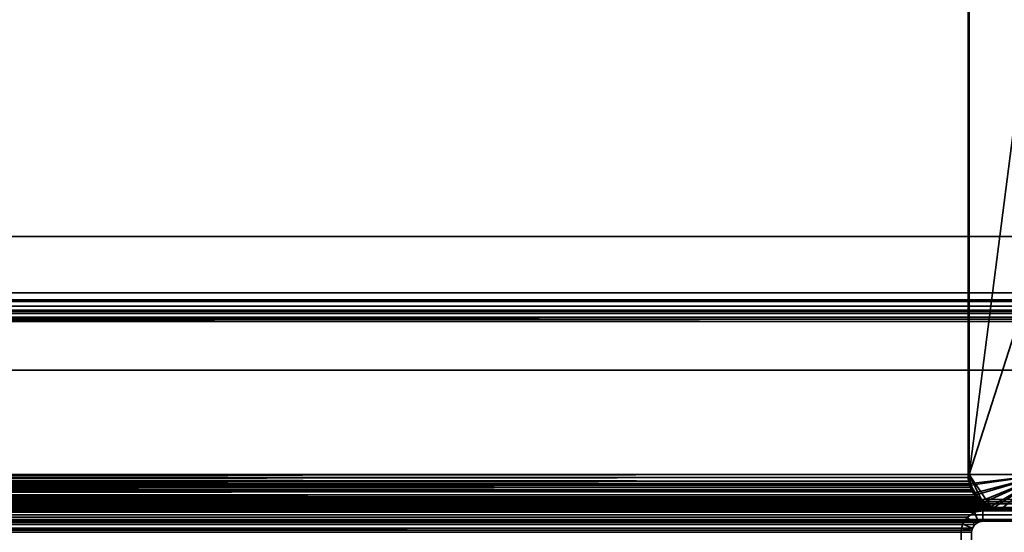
# Model space of a CAD drawing. Header units: millimetres. Extents: x -603 to 3703, y -120 to 193.
# Tile 589 of 656: x 1839 to 1979, y 47 to 120. Entities that reach past the tile are written whole.
import ezdxf

# ---------------------------------------------------------------- set-up
doc = ezdxf.new("R2010")
doc.units = ezdxf.units.MM
doc.layers.add('152', color=7, linetype='Continuous', true_color=0xffffff)

# ---------------------------------------------------------------- blocks, each defined once
blk = doc.blocks.new('UG_SURFACE_002')
at = {"layer": '152', "color": 252, "linetype": 'Continuous', "lineweight": 35}
for points in [[(2177.5, -35, 2213), (2177.5, 174.4, 2213), (822.5, 174.4, 2213), (822.5, -35, 2213)], [(972.5, -35, 2063), (972.5, 174.4, 2063), (2027.5, 174.4, 2063), (2027.5, -35, 2063)]]:
    blk.add_3dface(points, dxfattribs=at)
blk = doc.blocks.new('UG_SURFACE_089')
at = {"layer": '152', "color": 252, "linetype": 'Continuous', "lineweight": 35}
for points in [[(2012.6, 79.77, 2046.1), (987.4, 79.77, 2046.1), (986.4, 79.1, 2047.1), (2013.6, 79.1, 2047.1)], [(2011.42, 80, 2044.92), (988.58, 80, 2044.92), (987.4, 79.77, 2046.1), (2012.6, 79.77, 2046.1)], [(1009.42, 80, 2024.08), (988.58, 80, 2044.92), (2011.42, 80, 2044.92), (1990.58, 80, 2024.08)], [(1989.4, 79.77, 2022.9), (1010.6, 79.77, 2022.9), (1009.42, 80, 2024.08), (1990.58, 80, 2024.08)], [(1988.4, 79.1, 2021.9), (1011.6, 79.1, 2021.9), (1010.6, 79.77, 2022.9), (1989.4, 79.77, 2022.9)], [(2013.6, 79.1, 2047.1), (986.4, 79.1, 2047.1), (985.73, 78.1, 2047.77), (2014.27, 78.1, 2047.77)], [(2012.54, 78.04, 2046.04), (987.46, 78.04, 2046.04), (987.98, 78.38, 2045.52), (2012.02, 78.38, 2045.52)], [(2012.02, 78.38, 2045.52), (987.98, 78.38, 2045.52), (988.58, 78.5, 2044.92), (2011.42, 78.5, 2044.92)], [(1009.42, 78.5, 2024.08), (1990.58, 78.5, 2024.08), (2011.42, 78.5, 2044.92), (988.58, 78.5, 2044.92)], [(1990.58, 78.5, 2024.08), (1009.42, 78.5, 2024.08), (1010.02, 78.38, 2023.48), (1989.98, 78.38, 2023.48)], [(1989.98, 78.38, 2023.48), (1010.02, 78.38, 2023.48), (1010.54, 78.04, 2022.96), (1989.46, 78.04, 2022.96)], [(1987.73, 78.1, 2021.23), (1012.27, 78.1, 2021.23), (1011.6, 79.1, 2021.9), (1988.4, 79.1, 2021.9)], [(985.56, 77.52, 2047.94), (985.5, 76.92, 2048), (2014.5, 76.92, 2048)], [(2014.44, 77.52, 2047.94), (2014.27, 78.1, 2047.77), (985.73, 78.1, 2047.77), (985.56, 77.52, 2047.94)], [(985.56, 77.52, 2047.94), (2014.5, 76.92, 2048), (2014.44, 77.52, 2047.94)], [(2012.97, 77.23, 2046.47), (987, 76.92, 2046.5), (987.03, 77.23, 2046.47)], [(2012.97, 77.23, 2046.47), (2013, 76.92, 2046.5), (987, 76.92, 2046.5)], [(987.03, 77.23, 2046.47), (987.12, 77.52, 2046.38), (2012.88, 77.52, 2046.38), (2012.97, 77.23, 2046.47)], [(2012.88, 77.52, 2046.38), (987.12, 77.52, 2046.38), (987.46, 78.04, 2046.04), (2012.54, 78.04, 2046.04)], [(1989.46, 78.04, 2022.96), (1010.54, 78.04, 2022.96), (1010.88, 77.52, 2022.62), (1989.12, 77.52, 2022.62)], [(1989.03, 77.23, 2022.53), (1010.88, 77.52, 2022.62), (1010.97, 77.23, 2022.53)], [(1989.03, 77.23, 2022.53), (1989.12, 77.52, 2022.62), (1010.88, 77.52, 2022.62)], [(1010.97, 77.23, 2022.53), (1989, 76.92, 2022.5), (1989.03, 77.23, 2022.53)], [(1010.97, 77.23, 2022.53), (1011, 76.92, 2022.5), (1989, 76.92, 2022.5)], [(1012.44, 77.52, 2021.06), (1012.27, 78.1, 2021.23), (1987.73, 78.1, 2021.23)], [(1012.44, 77.52, 2021.06), (1987.73, 78.1, 2021.23), (1987.56, 77.52, 2021.06)], [(1987.56, 77.52, 2021.06), (1012.5, 76.92, 2021), (1012.44, 77.52, 2021.06)], [(1987.56, 77.52, 2021.06), (1987.5, 76.92, 2021), (1012.5, 76.92, 2021)], [(985.5, 76.92, 2048), (985.5, 70, 2048), (2014.5, 70, 2048), (2014.5, 76.92, 2048)], [(987, 76.92, 2046.5), (2013, 76.92, 2046.5), (2013, 70, 2046.5), (987, 70, 2046.5)], [(1011, 51.58, 2022.5), (1989, 51.58, 2022.5), (1989, 76.92, 2022.5), (1011, 76.92, 2022.5)], [(1012.5, 51.58, 2021), (1012.5, 76.92, 2021), (1987.5, 76.92, 2021), (1987.5, 51.58, 2021)], [(987, 70, 2046.5), (2013, 70, 2046.5), (2014.5, 70, 2048), (985.5, 70, 2048)], [(1989, 51.58, 2022.5), (1011, 51.58, 2022.5), (1011.06, 50.98, 2022.44)], [(1988.94, 50.98, 2022.44), (1989, 51.58, 2022.5), (1011.06, 50.98, 2022.44)], [(1011.06, 50.98, 2022.44), (1011.23, 50.4, 2022.27), (1988.77, 50.4, 2022.27), (1988.94, 50.98, 2022.44)], [(1988.77, 50.4, 2022.27), (1011.23, 50.4, 2022.27), (1011.9, 49.4, 2021.6), (1988.1, 49.4, 2021.6)], [(1012.53, 51.27, 2020.97), (1012.5, 51.58, 2021), (1987.5, 51.58, 2021)], [(1012.53, 51.27, 2020.97), (1987.5, 51.58, 2021), (1987.47, 51.27, 2020.97)], [(1987.47, 51.27, 2020.97), (1987.38, 50.98, 2020.88), (1012.62, 50.98, 2020.88), (1012.53, 51.27, 2020.97)], [(1987.04, 50.46, 2020.54), (1012.96, 50.46, 2020.54), (1012.62, 50.98, 2020.88), (1987.38, 50.98, 2020.88)], [(1986.52, 50.12, 2020.02), (1013.48, 50.12, 2020.02), (1012.96, 50.46, 2020.54), (1987.04, 50.46, 2020.54)], [(1988.1, 49.4, 2021.6), (1011.9, 49.4, 2021.6), (1012.9, 48.73, 2020.6), (1987.1, 48.73, 2020.6)], [(1985.92, 50, 2019.42), (1014.08, 50, 2019.42), (1013.48, 50.12, 2020.02), (1986.52, 50.12, 2020.02)], [(1024.42, 50, 2009.08), (1014.08, 50, 2019.42), (1985.92, 50, 2019.42), (1975.58, 50, 2009.08)], [(1974.4, 49.77, 2007.9), (1025.6, 49.77, 2007.9), (1024.42, 50, 2009.08), (1975.58, 50, 2009.08)], [(1973.4, 49.1, 2006.9), (1026.6, 49.1, 2006.9), (1025.6, 49.77, 2007.9), (1974.4, 49.77, 2007.9)], [(1972.73, 48.1, 2006.23), (1027.27, 48.1, 2006.23), (1026.6, 49.1, 2006.9), (1973.4, 49.1, 2006.9)], [(1972.73, 48.1, 2006.23), (1973.4, 49.1, 2006.9), (1974.46, 48.04, 2007.96), (1974.12, 47.52, 2007.62)], [(1974.98, 48.38, 2008.48), (1974.46, 48.04, 2007.96), (1973.4, 49.1, 2006.9), (1974.4, 49.77, 2007.9)], [(1975.58, 48.5, 2009.08), (1974.98, 48.38, 2008.48), (1974.4, 49.77, 2007.9), (1975.58, 50, 2009.08)], [(1985.92, 48.5, 2019.42), (1975.58, 48.5, 2009.08), (1975.58, 50, 2009.08), (1985.92, 50, 2019.42)], [(1987.1, 48.73, 2020.6), (1012.9, 48.73, 2020.6), (1014.08, 48.5, 2019.42), (1985.92, 48.5, 2019.42)], [(1024.42, 48.5, 2009.08), (1975.58, 48.5, 2009.08), (1985.92, 48.5, 2019.42), (1014.08, 48.5, 2019.42)], [(1975.58, 48.5, 2009.08), (1024.42, 48.5, 2009.08), (1025.02, 48.38, 2008.48), (1974.98, 48.38, 2008.48)], [(1974.98, 48.38, 2008.48), (1025.02, 48.38, 2008.48), (1025.54, 48.04, 2007.96), (1974.46, 48.04, 2007.96)], [(1974.46, 48.04, 2007.96), (1025.54, 48.04, 2007.96), (1025.88, 47.52, 2007.62), (1974.12, 47.52, 2007.62)], [(1027.44, 47.52, 2006.06), (1027.27, 48.1, 2006.23), (1972.73, 48.1, 2006.23)], [(1027.44, 47.52, 2006.06), (1972.73, 48.1, 2006.23), (1972.56, 47.52, 2006.06)], [(1972.56, 47.52, 2006.06), (1972.73, 48.1, 2006.23), (1974.12, 47.52, 2007.62), (1974.03, 47.23, 2007.53)], [(1974.03, 47.23, 2007.53), (1025.88, 47.52, 2007.62), (1025.97, 47.23, 2007.53)], [(1974.03, 47.23, 2007.53), (1974.12, 47.52, 2007.62), (1025.88, 47.52, 2007.62)], [(1025.97, 47.23, 2007.53), (1974, 46.92, 2007.5), (1974.03, 47.23, 2007.53)], [(1025.97, 47.23, 2007.53), (1026, 46.92, 2007.5), (1974, 46.92, 2007.5)], [(1026, 7.25, 2007.5), (1974, 7.25, 2007.5), (1974, 46.92, 2007.5), (1026, 46.92, 2007.5)], [(1972.56, 47.52, 2006.06), (1027.5, 46.92, 2006), (1027.44, 47.52, 2006.06)], [(1972.56, 47.52, 2006.06), (1972.5, 46.92, 2006), (1027.5, 46.92, 2006)], [(1027.5, 7.25, 2006), (1027.5, 46.92, 2006), (1972.5, 46.92, 2006), (1972.5, 7.25, 2006)], [(1972.5, 46.92, 2006), (1972.56, 47.52, 2006.06), (1974.03, 47.23, 2007.53), (1974, 46.92, 2007.5)], [(1974, 46.92, 2007.5), (1974, 7.25, 2007.5), (1972.5, 7.25, 2006), (1972.5, 46.92, 2006)]]:
    blk.add_3dface(points, dxfattribs=at)
blk = doc.blocks.new('UG_SURFACE_090')
at = {"layer": '152', "color": 252, "linetype": 'Continuous', "lineweight": 35}
for points in [[(1973.4, 49.1, 2006.9), (1973.4, 49.1, -7), (1972.73, 48.1, -7), (1972.73, 48.1, 2006.23)], [(1974.46, 48.04, -7), (1974.12, 47.52, -7), (1972.73, 48.1, -7), (1973.4, 49.1, -7)], [(1974.12, 47.52, 2007.62), (1974.46, 48.04, 2007.96), (1973.4, 49.1, 2006.9), (1972.73, 48.1, 2006.23)], [(1974.4, 49.77, 2007.9), (1974.4, 49.77, -7), (1973.4, 49.1, -7), (1973.4, 49.1, 2006.9)], [(1973.4, 49.1, -7), (1974.4, 49.77, -7), (1974.98, 48.38, -7), (1974.46, 48.04, -7)], [(1974.4, 49.77, 2007.9), (1973.4, 49.1, 2006.9), (1974.46, 48.04, 2007.96), (1974.98, 48.38, 2008.48)], [(1975.58, 50, 2009.08), (1975.58, 50, -7), (1974.4, 49.77, -7), (1974.4, 49.77, 2007.9)], [(1975.58, 48.5, -7), (1974.98, 48.38, -7), (1974.4, 49.77, -7), (1975.58, 50, -7)], [(1975.58, 50, 2009.08), (1974.4, 49.77, 2007.9), (1974.98, 48.38, 2008.48), (1975.58, 48.5, 2009.08)], [(1975.58, 50, 2009.08), (1985.92, 50, 2019.42), (1985.92, 50, -7), (1975.58, 50, -7)], [(1975.58, 50, -7), (1985.92, 50, -7), (1985.92, 48.5, -7), (1975.58, 48.5, -7)], [(1985.92, 50, 2019.42), (1975.58, 50, 2009.08), (1975.58, 48.5, 2009.08), (1985.92, 48.5, 2019.42)], [(1972.73, 48.1, -7), (1972.5, 46.92, -7), (1972.5, 46.92, 2006)], [(1972.5, 46.92, 2006), (1972.56, 47.52, 2006.06), (1972.73, 48.1, -7)], [(1972.5, 46.92, -7), (1972.73, 48.1, -7), (1974.12, 47.52, -7), (1974, 46.92, -7)], [(1972.56, 47.52, 2006.06), (1972.73, 48.1, 2006.23), (1972.73, 48.1, -7)], [(1974.03, 47.23, 2007.53), (1974.12, 47.52, 2007.62), (1972.73, 48.1, 2006.23), (1972.56, 47.52, 2006.06)], [(1974.12, 47.52, 2007.62), (1974.12, 47.52, -7), (1974.46, 48.04, -7), (1974.46, 48.04, 2007.96)], [(1974.46, 48.04, 2007.96), (1974.46, 48.04, -7), (1974.98, 48.38, -7), (1974.98, 48.38, 2008.48)], [(1974.98, 48.38, 2008.48), (1974.98, 48.38, -7), (1975.58, 48.5, -7), (1975.58, 48.5, 2009.08)], [(1975.58, 48.5, 2009.08), (1975.58, 48.5, -7), (1985.92, 48.5, -7), (1985.92, 48.5, 2019.42)], [(1974, 46.92, 2007.5), (1974.03, 47.23, 2007.53), (1972.56, 47.52, 2006.06), (1972.5, 46.92, 2006)], [(1972.5, 7.25, 2006), (1972.5, 46.92, 2006), (1972.5, 46.92, -7), (1972.5, 7.25, -7)], [(1974, 46.92, -7), (1974, 7.25, -7), (1972.5, 7.25, -7), (1972.5, 46.92, -7)], [(1972.5, 46.92, 2006), (1972.5, 7.25, 2006), (1974, 7.25, 2007.5), (1974, 46.92, 2007.5)], [(1974.03, 47.23, 2007.53), (1974, 46.92, -7), (1974.12, 47.52, -7)], [(1974.03, 47.23, 2007.53), (1974, 46.92, 2007.5), (1974, 46.92, -7)], [(1974, 7.25, 2007.5), (1974, 7.25, -7), (1974, 46.92, -7), (1974, 46.92, 2007.5)], [(1974.12, 47.52, -7), (1974.12, 47.52, 2007.62), (1974.03, 47.23, 2007.53)]]:
    blk.add_3dface(points, dxfattribs=at)
blk = doc.blocks.new('UG_SURFACE_118')
at = {"layer": '152', "color": 14, "linetype": 'Continuous', "lineweight": 35}
for points in [[(1984.5, 50.15, 2018), (1984.5, 55.15, 2018), (1015.5, 55.15, 2018), (1015.5, 50.15, 2018)], [(1984.5, 55.15, 2018), (1973.65, 55.15, 2007.15), (1026.35, 55.15, 2007.15), (1015.5, 55.15, 2018)], [(1026.26, 54.2, 2007.24), (1973.65, 55.15, 2007.15), (1973.82, 53.84, 2007.32)], [(1026.26, 54.2, 2007.24), (1026.35, 55.15, 2007.15), (1973.65, 55.15, 2007.15)], [(1973.91, 53.62, 2007.41), (1973.82, 53.84, 2007.32), (1973.65, 55.15, 2007.15), (1984.5, 55.15, 2018)], [(1974.64, 52.27, 2008.14), (1974.29, 52.7, 2007.79), (1973.91, 53.62, 2007.41), (1984.5, 55.15, 2018)], [(1975.73, 51.18, 2009.23), (1975.28, 51.45, 2008.78), (1974.64, 52.27, 2008.14), (1984.5, 55.15, 2018)], [(1984.5, 55.15, 2018), (1977.11, 50.42, 2010.61), (1976.97, 50.44, 2010.47), (1975.73, 51.18, 2009.23)], [(1984.5, 55.15, 2018), (1984.5, 50.15, 2018), (1978.65, 50.15, 2012.15), (1977.11, 50.42, 2010.61)], [(1025.86, 52.98, 2007.64), (1026.07, 53.63, 2007.43), (1973.91, 53.62, 2007.41)], [(1025.86, 52.98, 2007.64), (1973.91, 53.62, 2007.41), (1974.29, 52.7, 2007.79)], [(1973.82, 53.84, 2007.32), (1026.07, 53.63, 2007.43), (1026.26, 54.2, 2007.24)], [(1973.82, 53.84, 2007.32), (1973.91, 53.62, 2007.41), (1026.07, 53.63, 2007.43)], [(1975.28, 51.45, 2008.78), (1024.26, 51.18, 2009.24), (1025.03, 51.77, 2008.47)], [(1025.03, 51.77, 2008.47), (1974.64, 52.27, 2008.14), (1975.28, 51.45, 2008.78)], [(1025.03, 51.77, 2008.47), (1025.36, 52.26, 2008.14), (1974.64, 52.27, 2008.14)], [(1974.29, 52.7, 2007.79), (1025.36, 52.26, 2008.14), (1025.86, 52.98, 2007.64)], [(1974.29, 52.7, 2007.79), (1974.64, 52.27, 2008.14), (1025.36, 52.26, 2008.14)], [(1021.35, 50.15, 2012.15), (1022.88, 50.52, 2010.62), (1977.11, 50.42, 2010.61)], [(1977.11, 50.42, 2010.61), (1978.65, 50.15, 2012.15), (1021.35, 50.15, 2012.15)], [(1976.97, 50.44, 2010.47), (1022.88, 50.52, 2010.62), (1023.62, 50.69, 2009.88)], [(1976.97, 50.44, 2010.47), (1977.11, 50.42, 2010.61), (1022.88, 50.52, 2010.62)], [(1023.62, 50.69, 2009.88), (1975.73, 51.18, 2009.23), (1976.97, 50.44, 2010.47)], [(1023.62, 50.69, 2009.88), (1024.26, 51.18, 2009.24), (1975.73, 51.18, 2009.23)], [(1975.28, 51.45, 2008.78), (1975.73, 51.18, 2009.23), (1024.26, 51.18, 2009.24)], [(1978.65, 50.15, 2012.15), (1984.5, 50.15, 2018), (1015.5, 50.15, 2018), (1021.35, 50.15, 2012.15)]]:
    blk.add_3dface(points, dxfattribs=at)
blk = doc.blocks.new('UG_SURFACE_119')
at = {"layer": '152', "color": 7, "linetype": 'Continuous', "lineweight": 35}
for points in [[(1973.65, 55.15, 2007.15), (1973.65, 173.15, 2007.15), (1026.35, 173.15, 2007.15), (1026.35, 55.15, 2007.15)], [(1026.5, 55.15, 2007), (1026.5, 173.15, 2007), (1973.5, 173.15, 2007), (1973.5, 55.15, 2007)], [(1973.5, 55.15, 2007), (1973.5, 173.15, 2007), (1973.65, 173.15, 2007.15), (1973.65, 55.15, 2007.15)], [(1973.74, 54.2, 2007.24), (1026.35, 55.15, 2007.15), (1026.18, 53.84, 2007.32)], [(1026.32, 53.8, 2007.18), (1026.45, 54.75, 2007.05), (1973.54, 54.74, 2007.04)], [(1026.32, 53.8, 2007.18), (1973.54, 54.74, 2007.04), (1973.59, 54.17, 2007.09)], [(1973.74, 54.2, 2007.24), (1973.65, 55.15, 2007.15), (1026.35, 55.15, 2007.15)], [(1973.54, 54.74, 2007.04), (1026.45, 54.75, 2007.05), (1026.5, 55.15, 2007)], [(1026.5, 55.15, 2007), (1973.5, 55.15, 2007), (1973.54, 54.74, 2007.04)], [(1973.54, 54.74, 2007.04), (1973.5, 55.15, 2007), (1973.65, 55.15, 2007.15)], [(1973.65, 55.15, 2007.15), (1973.74, 54.2, 2007.24), (1973.59, 54.17, 2007.09), (1973.54, 54.74, 2007.04)], [(1974.97, 51.77, 2008.47), (1025.97, 53.34, 2007.53), (1025.71, 52.7, 2007.79)], [(1025.84, 52.62, 2007.66), (1026.12, 53.31, 2007.38), (1973.88, 53.3, 2007.38)], [(1025.84, 52.62, 2007.66), (1973.88, 53.3, 2007.38), (1974.01, 52.92, 2007.51)], [(1026.18, 53.84, 2007.32), (1025.97, 53.34, 2007.53), (1974.03, 53.33, 2007.53)], [(1974.97, 51.77, 2008.47), (1974.14, 52.98, 2007.64), (1025.97, 53.34, 2007.53)], [(1974.14, 52.98, 2007.64), (1974.03, 53.33, 2007.53), (1025.97, 53.34, 2007.53)], [(1973.59, 54.17, 2007.09), (1026.12, 53.31, 2007.38), (1026.32, 53.8, 2007.18)], [(1973.59, 54.17, 2007.09), (1973.88, 53.3, 2007.38), (1026.12, 53.31, 2007.38)], [(1026.18, 53.84, 2007.32), (1974.03, 53.33, 2007.53), (1973.74, 54.2, 2007.24)], [(1973.88, 53.3, 2007.38), (1973.59, 54.17, 2007.09), (1973.74, 54.2, 2007.24), (1974.03, 53.33, 2007.53)], [(1974.03, 53.33, 2007.53), (1974.14, 52.98, 2007.64), (1974.01, 52.92, 2007.51), (1973.88, 53.3, 2007.38)], [(1024.82, 51.34, 2008.68), (1025.33, 51.99, 2008.17), (1974.66, 51.96, 2008.16)], [(1024.82, 51.34, 2008.68), (1974.66, 51.96, 2008.16), (1974.86, 51.67, 2008.36)], [(1025.71, 52.7, 2007.79), (1024.87, 51.64, 2008.63), (1975.13, 51.65, 2008.63)], [(1974.01, 52.92, 2007.51), (1025.33, 51.99, 2008.17), (1025.84, 52.62, 2007.66)], [(1974.01, 52.92, 2007.51), (1974.66, 51.96, 2008.16), (1025.33, 51.99, 2008.17)], [(1025.71, 52.7, 2007.79), (1975.13, 51.65, 2008.63), (1974.97, 51.77, 2008.47)], [(1974.66, 51.96, 2008.16), (1974.01, 52.92, 2007.51), (1974.14, 52.98, 2007.64), (1974.97, 51.77, 2008.47)], [(1974.97, 51.77, 2008.47), (1974.86, 51.67, 2008.36), (1974.66, 51.96, 2008.16)], [(1974.86, 51.67, 2008.36), (1974.97, 51.77, 2008.47), (1975.13, 51.65, 2008.63)], [(1023.03, 50.44, 2010.47), (1021.35, 50.15, 2012.15), (1978.65, 50.15, 2012.15)], [(1976.32, 50.56, 2009.82), (1022.83, 50.26, 2010.67), (1023.08, 50.3, 2010.42)], [(1976.32, 50.56, 2009.82), (1977.18, 50.35, 2010.68), (1022.83, 50.26, 2010.67)], [(1023.03, 50.44, 2010.47), (1978.65, 50.15, 2012.15), (1976.82, 50.59, 2010.32)], [(1976.82, 50.59, 2010.32), (1023.18, 50.53, 2010.32), (1023.03, 50.44, 2010.47)], [(1023.08, 50.3, 2010.42), (1024.18, 50.96, 2009.32), (1975.82, 50.93, 2009.32)], [(1023.08, 50.3, 2010.42), (1975.82, 50.93, 2009.32), (1976.32, 50.56, 2009.82)], [(1024.72, 51.45, 2008.78), (1023.18, 50.53, 2010.32), (1976.82, 50.59, 2010.32)], [(1974.86, 51.67, 2008.36), (1024.18, 50.96, 2009.32), (1024.82, 51.34, 2008.68)], [(1974.86, 51.67, 2008.36), (1975.82, 50.93, 2009.32), (1024.18, 50.96, 2009.32)], [(1976.38, 50.69, 2009.88), (1024.87, 51.64, 2008.63), (1024.72, 51.45, 2008.78)], [(1024.72, 51.45, 2008.78), (1976.82, 50.59, 2010.32), (1976.38, 50.69, 2009.88)], [(1976.38, 50.69, 2009.88), (1975.13, 51.65, 2008.63), (1024.87, 51.64, 2008.63)], [(1975.82, 50.93, 2009.32), (1974.86, 51.67, 2008.36), (1975.13, 51.65, 2008.63), (1976.38, 50.69, 2009.88)], [(1976.38, 50.69, 2009.88), (1976.32, 50.56, 2009.82), (1975.82, 50.93, 2009.32)], [(1977.18, 50.35, 2010.68), (1976.32, 50.56, 2009.82), (1976.38, 50.69, 2009.88), (1976.82, 50.59, 2010.32)], [(1976.82, 50.59, 2010.32), (1978.65, 50.15, 2012.15), (1978.65, 50, 2012.15), (1977.18, 50.35, 2010.68)], [(1015.5, 50.15, 2018), (1015.5, 50, 2018), (1984.5, 50, 2018), (1984.5, 50.15, 2018)], [(1984.5, 50.15, 2018), (1978.65, 50.15, 2012.15), (1021.35, 50.15, 2012.15), (1015.5, 50.15, 2018)], [(1984.5, 50, 2018), (1015.5, 50, 2018), (1021.35, 50, 2012.15), (1978.65, 50, 2012.15)], [(1978.65, 50, 2012.15), (1021.35, 50, 2012.15), (1022.83, 50.26, 2010.67)], [(1022.83, 50.26, 2010.67), (1977.18, 50.35, 2010.68), (1978.65, 50, 2012.15)], [(1978.65, 50.15, 2012.15), (1984.5, 50.15, 2018), (1984.5, 50, 2018), (1978.65, 50, 2012.15)]]:
    blk.add_3dface(points, dxfattribs=at)
blk = doc.blocks.new('UG_SURFACE_120')
at = {"layer": '152', "color": 41, "linetype": 'Continuous', "lineweight": 35}
for points in [[(1995.65, 81, 2029.15), (1995.65, 173.15, 2029.15), (1004.35, 173.15, 2029.15), (1004.35, 81, 2029.15)], [(1973.65, 173.15, 2007.15), (1973.65, 55.15, 2007.15), (1026.35, 55.15, 2007.15), (1026.35, 173.15, 2007.15)], [(1984.5, 89, 2018), (1973.65, 173.15, 2007.15), (1985.5, 173.15, 2019), (1985.5, 147.3, 2019)], [(1984.5, 89, 2018), (1984.5, 55.15, 2018), (1973.65, 55.15, 2007.15), (1973.65, 173.15, 2007.15)], [(1012, 81, 2021.5), (1012, 89, 2021.5), (1988, 89, 2021.5), (1988, 81, 2021.5)], [(1988, 89, 2021.5), (1012, 89, 2021.5), (1015.5, 89, 2018), (1984.5, 89, 2018)], [(1984.5, 55.15, 2018), (1984.5, 89, 2018), (1015.5, 89, 2018), (1015.5, 55.15, 2018)], [(1995.65, 81, 2029.15), (1004.35, 81, 2029.15), (1012, 81, 2021.5), (1988, 81, 2021.5)], [(1973.65, 55.15, 2007.15), (1984.5, 55.15, 2018), (1015.5, 55.15, 2018), (1026.35, 55.15, 2007.15)]]:
    blk.add_3dface(points, dxfattribs=at)
blk = doc.blocks.new('UG_SURFACE_125')
at = {"layer": '152', "color": 14, "linetype": 'Continuous', "lineweight": 35}
for points in [[(1973.82, 53.85, 2007.32), (1973.65, 55.15, -4), (1973.91, 53.86, -4)], [(1973.82, 53.85, 2007.32), (1973.65, 55.15, 2007.15), (1973.65, 55.15, -4)], [(1984.5, 55.15, 2018), (1984.5, 55.15, -4), (1973.65, 55.15, -4), (1973.65, 55.15, 2007.15)], [(1973.91, 53.86, -4), (1973.65, 55.15, -4), (1984.5, 55.15, -4)], [(1973.65, 55.15, 2007.15), (1973.82, 53.85, 2007.32), (1973.82, 53.84, 2007.32)], [(1973.82, 53.84, 2007.32), (1974.44, 52.49, 2007.94), (1975.47, 51.46, 2008.97), (1973.65, 55.15, 2007.15)], [(1975.47, 51.46, 2008.97), (1976.19, 50.8, 2009.69), (1976.71, 50.66, 2010.22), (1973.65, 55.15, 2007.15)], [(1976.71, 50.66, 2010.22), (1978.2, 50.27, 2011.7), (1984.5, 55.15, 2018), (1973.65, 55.15, 2007.15)], [(1974.5, 52.53, -4), (1974.03, 53.24, -4), (1973.91, 53.86, -4), (1984.5, 55.15, -4)], [(1975.45, 51.39, -4), (1975.11, 51.61, -4), (1974.5, 52.53, -4), (1984.5, 55.15, -4)], [(1976.7, 50.55, -4), (1975.45, 51.39, -4), (1984.5, 55.15, -4)], [(1984.5, 55.15, -4), (1978.2, 50.24, -4), (1976.74, 50.53, -4), (1976.7, 50.55, -4)], [(1984.5, 55.15, -4), (1984.5, 50.15, -4), (1978.65, 50.15, -4), (1978.2, 50.24, -4)], [(1978.2, 50.27, 2011.7), (1978.65, 50.15, 2012.15), (1984.5, 50.15, 2018), (1984.5, 55.15, 2018)], [(1984.5, 50.15, -4), (1984.5, 55.15, -4), (1984.5, 55.15, 2018), (1984.5, 50.15, 2018)], [(1973.91, 53.86, -4), (1973.82, 53.84, 2007.32), (1973.82, 53.85, 2007.32)], [(1973.82, 53.84, 2007.32), (1973.91, 53.86, -4), (1974.03, 53.24, -4)], [(1974.03, 53.24, -4), (1974.44, 52.49, 2007.94), (1973.82, 53.84, 2007.32)], [(1974.03, 53.24, -4), (1974.5, 52.53, -4), (1974.44, 52.49, 2007.94)], [(1974.49, 52.37, 2007.99), (1974.44, 52.49, 2007.94), (1974.5, 52.53, -4)], [(1974.44, 52.49, 2007.94), (1974.49, 52.37, 2007.99), (1975.47, 51.46, 2008.97)], [(1974.49, 52.37, 2007.99), (1974.5, 52.53, -4), (1975.11, 51.61, -4)], [(1975.11, 51.61, -4), (1975.47, 51.46, 2008.97), (1974.49, 52.37, 2007.99)], [(1975.11, 51.61, -4), (1975.45, 51.39, -4), (1975.47, 51.46, 2008.97)], [(1976.19, 50.8, 2009.69), (1975.47, 51.46, 2008.97), (1975.45, 51.39, -4)], [(1976.19, 50.8, 2009.69), (1975.45, 51.39, -4), (1976.7, 50.55, -4)], [(1976.7, 50.55, -4), (1976.71, 50.66, 2010.22), (1976.19, 50.8, 2009.69)], [(1976.71, 50.66, 2010.22), (1976.7, 50.55, -4), (1976.74, 50.53, -4)], [(1978.2, 50.24, -4), (1978.2, 50.27, 2011.7), (1976.71, 50.66, 2010.22)], [(1976.71, 50.66, 2010.22), (1976.74, 50.53, -4), (1978.2, 50.24, -4)], [(1978.65, 50.15, -4), (1978.65, 50.15, 2012.15), (1978.2, 50.27, 2011.7)], [(1978.2, 50.27, 2011.7), (1978.2, 50.24, -4), (1978.65, 50.15, -4)], [(1978.65, 50.15, 2012.15), (1978.65, 50.15, -4), (1984.5, 50.15, -4), (1984.5, 50.15, 2018)]]:
    blk.add_3dface(points, dxfattribs=at)
blk = doc.blocks.new('UG_SURFACE_126')
at = {"layer": '152', "color": 7, "linetype": 'Continuous', "lineweight": 35}
for points in [[(1973.5, 55.15, -4), (1973.5, 173.15, -4), (1973.65, 173.15, -4), (1973.65, 55.15, -4)], [(1973.5, 55.15, 2007), (1973.5, 173.15, 2007), (1973.5, 173.15, -4), (1973.5, 55.15, -4)], [(1973.65, 55.15, 2007.15), (1973.65, 173.15, 2007.15), (1973.5, 173.15, 2007), (1973.5, 55.15, 2007)], [(1973.65, 55.15, -4), (1973.65, 173.15, -4), (1973.65, 173.15, 2007.15), (1973.65, 55.15, 2007.15)], [(1973.55, 54.87, -4), (1973.5, 55.15, -4), (1973.65, 55.15, -4), (1973.7, 54.88, -4)], [(1973.75, 53.55, 2007.25), (1973.5, 55.15, -4), (1973.55, 54.87, -4)], [(1973.75, 53.55, 2007.25), (1973.5, 55.15, 2007), (1973.5, 55.15, -4)], [(1973.5, 55.15, 2007), (1973.75, 53.55, 2007.25), (1973.74, 54.2, 2007.24), (1973.65, 55.15, 2007.15)], [(1973.84, 53.39, -4), (1973.55, 54.87, -4), (1973.7, 54.88, -4), (1973.98, 53.44, -4)], [(1973.89, 53.29, 2007.39), (1973.55, 54.87, -4), (1973.84, 53.39, -4)], [(1973.55, 54.87, -4), (1973.89, 53.29, 2007.39), (1973.75, 53.55, 2007.25)], [(1973.65, 55.15, 2007.15), (1973.98, 53.44, -4), (1973.7, 54.88, -4)], [(1974.01, 53.31, -4), (1973.98, 53.44, -4), (1973.65, 55.15, 2007.15)], [(1973.65, 55.15, 2007.15), (1973.74, 54.2, 2007.24), (1974.01, 53.31, -4)], [(1973.7, 54.88, -4), (1973.65, 55.15, -4), (1973.65, 55.15, 2007.15)], [(1973.74, 54.2, 2007.24), (1974.03, 53.33, 2007.53), (1974.01, 53.31, -4)], [(1974.03, 53.33, 2007.53), (1973.74, 54.2, 2007.24), (1973.75, 53.55, 2007.25), (1973.89, 53.29, 2007.39)], [(1973.86, 53.27, -4), (1973.84, 53.39, -4), (1973.98, 53.44, -4), (1974.01, 53.31, -4)], [(1973.84, 53.39, -4), (1973.86, 53.27, -4), (1973.89, 53.29, 2007.39)], [(1974.01, 53.31, -4), (1974.02, 53.27, -4), (1973.87, 53.26, -4), (1973.86, 53.27, -4)], [(1973.86, 53.27, -4), (1973.87, 53.26, -4), (1973.89, 53.29, 2007.39)], [(1974.53, 52.06, 2008.03), (1973.89, 53.29, 2007.39), (1973.87, 53.26, -4)], [(1974.02, 53.27, -4), (1974.76, 52.16, -4), (1974.64, 52.07, -4), (1973.87, 53.26, -4)], [(1974.53, 52.06, 2008.03), (1973.87, 53.26, -4), (1974.64, 52.07, -4)], [(1973.89, 53.29, 2007.39), (1974.14, 52.98, 2007.64), (1974.03, 53.33, 2007.53)], [(1974.14, 52.98, 2007.64), (1973.89, 53.29, 2007.39), (1974.53, 52.06, 2008.03)], [(1974.02, 53.27, -4), (1974.01, 53.31, -4), (1974.03, 53.33, 2007.53)], [(1974.76, 52.16, -4), (1974.02, 53.27, -4), (1974.03, 53.33, 2007.53)], [(1975.11, 51.61, -4), (1974.76, 52.16, -4), (1974.03, 53.33, 2007.53)], [(1974.03, 53.33, 2007.53), (1974.14, 52.98, 2007.64), (1975.11, 51.61, -4)], [(1975.11, 51.61, -4), (1974.14, 52.98, 2007.64), (1974.97, 51.77, 2008.47)], [(1974.53, 52.06, 2008.03), (1975.05, 51.61, 2008.55), (1974.97, 51.77, 2008.47), (1974.14, 52.98, 2007.64)], [(1974.64, 52.07, -4), (1975.05, 51.61, 2008.55), (1974.53, 52.06, 2008.03)], [(1975.01, 51.51, -4), (1974.64, 52.07, -4), (1974.76, 52.16, -4), (1975.11, 51.61, -4)], [(1974.64, 52.07, -4), (1975.01, 51.51, -4), (1975.05, 51.61, 2008.55)], [(1974.97, 51.77, 2008.47), (1975.13, 51.65, 2008.63), (1975.11, 51.61, -4)], [(1975.13, 51.65, 2008.63), (1974.97, 51.77, 2008.47), (1975.05, 51.61, 2008.55)], [(1975.11, 51.61, -4), (1975.82, 51.15, -4), (1975.73, 51.02, -4), (1975.01, 51.51, -4)], [(1976.18, 50.63, 2009.68), (1975.05, 51.61, 2008.55), (1975.01, 51.51, -4)], [(1976.18, 50.63, 2009.68), (1975.01, 51.51, -4), (1975.73, 51.02, -4)], [(1975.05, 51.61, 2008.55), (1976.18, 50.63, 2009.68), (1976.38, 50.69, 2009.88), (1975.13, 51.65, 2008.63)], [(1975.82, 51.15, -4), (1975.11, 51.61, -4), (1975.13, 51.65, 2008.63)], [(1976.81, 50.5, -4), (1975.82, 51.15, -4), (1975.13, 51.65, 2008.63)], [(1975.13, 51.65, 2008.63), (1976.38, 50.69, 2009.88), (1976.81, 50.5, -4)], [(1976.62, 50.42, -4), (1975.73, 51.02, -4), (1975.82, 51.15, -4), (1976.81, 50.5, -4)], [(1975.73, 51.02, -4), (1976.77, 50.48, 2010.27), (1976.18, 50.63, 2009.68)], [(1975.73, 51.02, -4), (1976.62, 50.42, -4), (1976.77, 50.48, 2010.27)], [(1976.82, 50.59, 2010.32), (1976.38, 50.69, 2009.88), (1976.18, 50.63, 2009.68), (1976.77, 50.48, 2010.27)], [(1976.38, 50.69, 2009.88), (1976.82, 50.59, 2010.32), (1976.81, 50.5, -4)], [(1976.81, 50.5, -4), (1976.76, 50.39, -4), (1976.62, 50.42, -4)], [(1976.62, 50.42, -4), (1976.76, 50.39, -4), (1976.77, 50.48, 2010.27)], [(1976.81, 50.5, -4), (1977.15, 50.44, -4), (1977.11, 50.32, -4), (1976.76, 50.39, -4)], [(1976.77, 50.48, 2010.27), (1976.76, 50.39, -4), (1977.11, 50.32, -4)], [(1976.77, 50.48, 2010.27), (1978.65, 50, 2012.15), (1978.65, 50.15, 2012.15), (1976.82, 50.59, 2010.32)], [(1977.11, 50.32, -4), (1978.65, 50, 2012.15), (1976.77, 50.48, 2010.27)], [(1977.15, 50.44, -4), (1976.81, 50.5, -4), (1976.82, 50.59, 2010.32)], [(1978.65, 50.15, -4), (1977.15, 50.44, -4), (1976.82, 50.59, 2010.32)], [(1976.82, 50.59, 2010.32), (1978.65, 50.15, 2012.15), (1978.65, 50.15, -4)], [(1978.65, 50, -4), (1977.11, 50.32, -4), (1977.15, 50.44, -4), (1978.65, 50.15, -4)], [(1977.11, 50.32, -4), (1978.65, 50, -4), (1978.65, 50, 2012.15)], [(1984.5, 50.15, 2018), (1984.5, 50.15, -4), (1978.65, 50.15, -4), (1978.65, 50.15, 2012.15)], [(1984.5, 50.15, -4), (1984.5, 50, -4), (1978.65, 50, -4), (1978.65, 50.15, -4)], [(1978.65, 50, 2012.15), (1984.5, 50, 2018), (1984.5, 50.15, 2018), (1978.65, 50.15, 2012.15)], [(1984.5, 50, 2018), (1978.65, 50, 2012.15), (1978.65, 50, -4), (1984.5, 50, -4)]]:
    blk.add_3dface(points, dxfattribs=at)
blk = doc.blocks.new('UG_SURFACE_129')
at = {"layer": '152', "color": 41, "linetype": 'Continuous', "lineweight": 35}
for points in [[(1973.65, 173.15, -4), (1973.65, 55.15, -4), (1973.65, 55.15, 2007.15), (1973.65, 173.15, 2007.15)], [(1984.5, 89, -4), (1973.65, 173.15, -4), (1985.5, 173.15, -4), (1985.5, 147.3, -4)], [(1984.5, 89, -4), (1984.5, 55.15, -4), (1973.65, 55.15, -4), (1973.65, 173.15, -4)], [(1985.5, 147.3, 2019), (1985.5, 173.15, 2019), (1973.65, 173.15, 2007.15), (1973.65, 55.15, 2007.15)], [(1984.5, 89, 2018), (1985.5, 147.3, 2019), (1973.65, 55.15, 2007.15)], [(1973.65, 55.15, 2007.15), (1984.5, 55.15, 2018), (1984.5, 89, 2018)], [(1973.65, 55.15, 2007.15), (1973.65, 55.15, -4), (1984.5, 55.15, -4), (1984.5, 55.15, 2018)]]:
    blk.add_3dface(points, dxfattribs=at)

msp = doc.modelspace()

# ---------------------------------------------------------------- linework, layer by layer
at = {"layer": '152', "color": 252, "linetype": 'Continuous', "lineweight": -3, "true_color": 0x939598}
for p, q in [((1973.5, 55.15, 2007), (1973.5, 173.15, 2007)), ((1973.5, 55.15, 2007), (1973.5, 173.15, 2007)), ((1973.5, 55.15, -4), (1973.5, 173.15, -4)), ((1973.65, 173.15, -4), (1973.65, 55.15, -4)), ((1973.65, 173.15, 2007.15), (1973.65, 55.15, 2007.15)), ((1973.65, 55.15, -4), (1973.65, 173.15, -4)), ((1973.65, 55.15, 2007.15), (1973.65, 173.15, 2007.15)), ((1973.65, 55.15, 2007.15), (1973.65, 173.15, 2007.15)), ((1973.65, 173.15, 2007.15), (1973.65, 55.15, 2007.15)), ((1012, 89, 2021.5), (1988, 89, 2021.5)), ((1015.5, 89, 2018), (1984.5, 89, 2018)), ((2011.42, 80, 2044.92), (988.58, 80, 2044.92)), ((1995.65, 81, 2029.15), (1004.35, 81, 2029.15)), ((1990.58, 80, 2024.08), (1009.42, 80, 2024.08)), ((1012, 81, 2021.5), (1988, 81, 2021.5)), ((2011.42, 78.5, 2044.92), (988.58, 78.5, 2044.92)), ((1990.58, 78.5, 2024.08), (1009.42, 78.5, 2024.08)), ((2014.5, 76.92, 2048), (985.5, 76.92, 2048)), ((2013, 76.92, 2046.5), (987, 76.92, 2046.5)), ((1989, 76.92, 2022.5), (1011, 76.92, 2022.5)), ((1987.5, 76.92, 2021), (1012.5, 76.92, 2021)), ((2014.5, 70, 2048), (985.5, 70, 2048)), ((2013, 70, 2046.5), (987, 70, 2046.5)), ((1015.5, 55.15, 2018), (1984.5, 55.15, 2018)), ((1984.5, 55.15, 2018), (1015.5, 55.15, 2018)), ((1973.65, 55.15, 2007.15), (1026.35, 55.15, 2007.15)), ((1026.35, 55.15, 2007.15), (1973.65, 55.15, 2007.15)), ((1973.5, 55.15, 2007), (1026.5, 55.15, 2007)), ((1973.5, 55.15, -4), (1973.5, 55.15, 2007)), ((1984.5, 55.15, 2018), (1973.65, 55.15, 2007.15)), ((1973.65, 55.15, 2007.15), (1984.5, 55.15, 2018)), ((1984.5, 55.15, 2018), (1973.65, 55.15, 2007.15)), ((1973.65, 55.15, 2007.15), (1973.65, 55.15, -4)), ((1973.65, 55.15, -4), (1984.5, 55.15, -4)), ((1984.5, 55.15, -4), (1973.65, 55.15, -4)), ((1973.65, 55.15, -4), (1973.65, 55.15, 2007.15)), ((1973.65, 55.15, 2007.15), (1984.5, 55.15, 2018)), ((1989, 51.58, 2022.5), (1011, 51.58, 2022.5)), ((1987.5, 51.58, 2021), (1012.5, 51.58, 2021)), ((1985.92, 50, 2019.42), (1014.08, 50, 2019.42)), ((1015.5, 50.15, 2018), (1984.5, 50.15, 2018)), ((1984.5, 50.15, 2018), (1015.5, 50.15, 2018)), ((1984.5, 50, 2018), (1015.5, 50, 2018)), ((1978.65, 50.15, 2012.15), (1021.35, 50.15, 2012.15)), ((1978.65, 50.15, 2012.15), (1021.35, 50.15, 2012.15)), ((1978.65, 50, 2012.15), (1021.35, 50, 2012.15)), ((1975.58, 50, 2009.08), (1024.42, 50, 2009.08)), ((1975.58, 50, -7), (1985.92, 50, -7)), ((1975.58, 50, -7), (1975.58, 50, 2009.08)), ((1975.58, 50, 2009.08), (1985.92, 50, 2019.42)), ((1975.58, 50, 2009.08), (1985.92, 50, 2019.42)), ((1978.65, 50.15, -4), (1978.65, 50.15, 2012.15)), ((1978.65, 50.15, -4), (1984.5, 50.15, -4)), ((1984.5, 50.15, 2018), (1978.65, 50.15, 2012.15)), ((1978.65, 50.15, 2012.15), (1984.5, 50.15, 2018)), ((1978.65, 50.15, 2012.15), (1984.5, 50.15, 2018)), ((1984.5, 50.15, 2018), (1978.65, 50.15, 2012.15)), ((1984.5, 50.15, -4), (1978.65, 50.15, -4)), ((1978.65, 50.15, -4), (1978.65, 50.15, 2012.15)), ((1978.65, 50, -4), (1978.65, 50, 2012.15)), ((1984.5, 50, 2018), (1978.65, 50, 2012.15)), ((1984.5, 50, -4), (1978.65, 50, -4)), ((1978.65, 50, 2012.15), (1984.5, 50, 2018)), ((1985.92, 48.5, 2019.42), (1014.08, 48.5, 2019.42)), ((1975.58, 48.5, 2009.08), (1024.42, 48.5, 2009.08)), ((1975.58, 48.5, 2009.08), (1985.92, 48.5, 2019.42)), ((1975.58, 48.5, -7), (1985.92, 48.5, -7)), ((1975.58, 48.5, -7), (1975.58, 48.5, 2009.08)), ((1975.58, 48.5, 2009.08), (1985.92, 48.5, 2019.42)), ((1974, 46.92, 2007.5), (1026, 46.92, 2007.5)), ((1972.5, 46.92, 2006), (1027.5, 46.92, 2006)), ((1972.5, 7.25, 2006), (1972.5, 46.92, 2006)), ((1972.5, 7.25, -7), (1972.5, 46.92, -7)), ((1972.5, 7.25, 2006), (1972.5, 46.92, 2006)), ((1972.5, 46.92, -7), (1972.5, 46.92, 2006)), ((1974, 7.25, 2007.5), (1974, 46.92, 2007.5)), ((1974, 46.92, -7), (1974, 46.92, 2007.5)), ((1974, 7.25, 2007.5), (1974, 46.92, 2007.5)), ((1974, 7.25, -7), (1974, 46.92, -7))]:
    msp.add_line(p, q, dxfattribs=at)
msp.add_arc((1978.65, 55.15, -4), 5, 180, 270, dxfattribs=at)
at = {"layer": '152', "color": 252, "linetype": 'Continuous', "lineweight": -3, "true_color": 0x939598, "extrusion": (0, 0, -1)}
for radius in [3.08, 1.58]:
    msp.add_arc((-1975.58, 46.92, 7), radius, 360, 90, dxfattribs=at)
at = {"layer": '152', "color": 252, "linetype": 'Continuous', "lineweight": -3, "true_color": 0x939598, "extrusion": (0.707107, 6.12323e-17, -0.707107)}
for major_axis, start_param, end_param in [((-3.08, 0, -3.08), 0, 1.570796), ((3.08, 0, 3.08), 3.141593, 4.712389), ((1.58, 0, 1.58), 3.141593, 4.712389), ((-1.58, 0, -1.58), 0, 1.570796)]:
    msp.add_ellipse((1975.58, 46.92, 2009.08), major_axis=major_axis, ratio=0.707107, start_param=start_param, end_param=end_param, dxfattribs=at)
at = {"layer": '152', "color": 252, "linetype": 'Continuous', "lineweight": -3, "true_color": 0x939598}
for points, degree in [([(1973.65, 55.15, 2007.15), (1657.88, 55.15, 2007.15), (1342.12, 55.15, 2007.15), (1026.35, 55.15, 2007.15)], 3), ([(1973.5, 55.15, -4), (1973.65, 55.15, -4)], 1), ([(1973.65, 55.15, -4), (1973.65, 55.15, 666.38), (1973.65, 55.15, 1336.77), (1973.65, 55.15, 2007.15)], 3), ([(1978.65, 50, -4), (1978.65, 50.15, -4)], 1)]:
    msp.add_open_spline(points, degree=degree, dxfattribs=at)
for points, knots in [([(1978.65, 50, 2012.15), (1978.07, 50, 2011.57), (1977.5, 50.1, 2011), (1976.38, 50.49, 2009.88), (1975.83, 50.79, 2009.33), (1974.84, 51.63, 2008.34), (1974.38, 52.17, 2007.88), (1973.71, 53.52, 2007.21), (1973.5, 54.32, 2007), (1973.5, 55.15, 2007)], [0, 0, 0, 0, 0.25, 0.25, 0.5, 0.5, 0.75, 0.75, 1, 1, 1, 1]), ([(1978.65, 50, -4), (1977.3, 50, -4), (1975.96, 50.56, -4), (1974.06, 52.46, -4), (1973.5, 53.8, -4), (1973.5, 55.15, -4)], [0, 0, 0, 0, 0.5, 0.5, 1, 1, 1, 1]), ([(1973.65, 55.15, 2007.15), (1973.65, 54.36, 2007.15), (1973.85, 53.57, 2007.35), (1974.5, 52.26, 2008), (1974.94, 51.73, 2008.44), (1975.91, 50.92, 2009.41), (1976.44, 50.63, 2009.94), (1977.53, 50.24, 2011.03), (1978.08, 50.15, 2011.58), (1978.65, 50.15, 2012.15)], [0, 0, 0, 0, 0.25, 0.25, 0.5, 0.5, 0.75, 0.75, 1, 1, 1, 1]), ([(1973.65, 55.15, 2007.15), (1973.65, 54.34, 2007.15), (1973.85, 53.57, 2007.35), (1974.5, 52.26, 2008), (1974.94, 51.74, 2008.44), (1976.39, 50.51, 2009.89), (1977.52, 50.15, 2011.02), (1978.65, 50.15, 2012.15)], [0, 0, 0, 0, 0.25, 0.25, 0.5, 0.5, 1, 1, 1, 1]), ([(1978.65, 50.15, 2012.15), (1978.08, 50.15, 2011.58), (1977.53, 50.24, 2011.03), (1976.44, 50.63, 2009.94), (1975.91, 50.92, 2009.41), (1974.95, 51.73, 2008.45), (1974.51, 52.25, 2008.01), (1973.85, 53.56, 2007.35), (1973.65, 54.34, 2007.15), (1973.65, 55.15, 2007.15)], [0, 0, 0, 0, 0.25, 0.25, 0.5, 0.5, 0.75, 0.75, 1, 1, 1, 1]), ([(1978.65, 50.15, -4), (1978.06, 50.15, -4), (1977.43, 50.26, -4), (1976.19, 50.74, -4), (1975.6, 51.13, -4), (1974.63, 52.1, -4), (1974.24, 52.69, -4), (1973.76, 53.93, -4), (1973.65, 54.56, -4), (1973.65, 55.15, -4)], [0, 0, 0, 0, 0.25, 0.25, 0.5, 0.5, 0.75, 0.75, 1, 1, 1, 1])]:
    msp.add_open_spline(points, degree=3, knots=knots, dxfattribs=at)
for points in [[(1973.5, 55.15, 2007), (1973.5, 50, 2007), (1978.65, 50, 2012.15)], [(1978.65, 50.15, 2012.15), (1973.65, 50.15, 2007.15), (1973.65, 55.15, 2007.15)]]:
    msp.add_rational_spline(points, [1, 0.707106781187, 1], degree=2, dxfattribs=at)

# ---------------------------------------------------------------- block references
for name in ['UG_SURFACE_119', 'UG_SURFACE_126', 'UG_SURFACE_002', 'UG_SURFACE_120', 'UG_SURFACE_129', 'UG_SURFACE_089', 'UG_SURFACE_090', 'UG_SURFACE_118', 'UG_SURFACE_125']:
    msp.add_blockref(name, (0, 0), dxfattribs=at)

doc.saveas('drawing.dxf')
